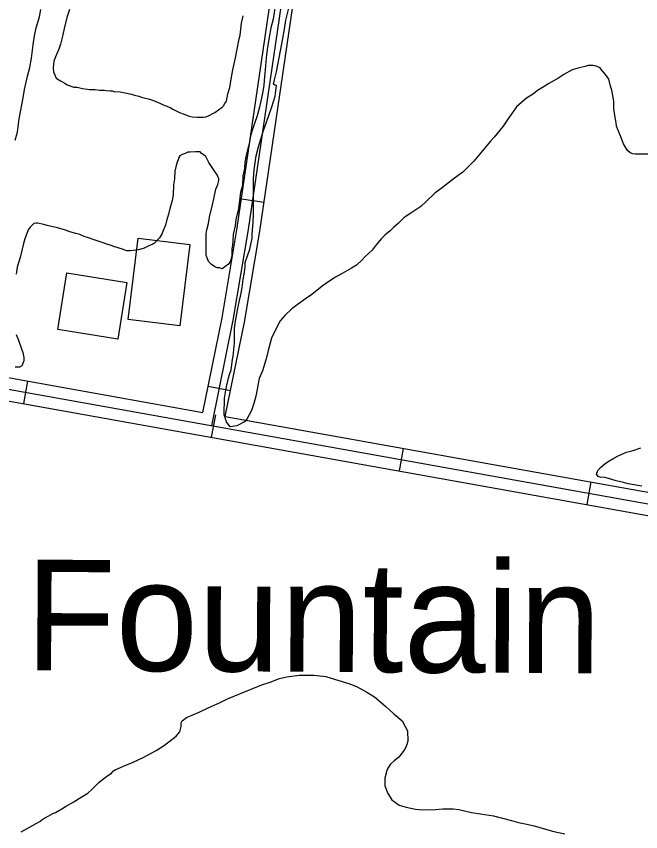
# Model space of a CAD drawing. Extents: x 3297735 to 3335592, y 670436 to 695807.
# Drawn here: x 3331499 to 3332317, y 688317 to 689386 of the extents above; entities that cross this region are included whole.
import ezdxf

# ---------------------------------------------------------------- set-up
doc = ezdxf.new("R2010")
doc.units = 0
for name, color, linetype in [('V-BLDG-OTLN', 7, 'Continuous'), ('V-ROAD-CNTR', 7, 'Continuous'), ('V-SITE-VEGE', 7, 'Continuous'), ('V-TOPO-GNAM-IDEN', 7, 'Continuous')]:
    doc.layers.add(name, color=color, linetype=linetype)

msp = doc.modelspace()

# ---------------------------------------------------------------- linework, layer by layer
at = {"layer": 'V-BLDG-OTLN'}
for points in [[(3331645.6, 688988.4), (3331658.6, 689094.9), (3331726.3, 689086.6), (3331713.3, 688980.1)], [(3331565.4, 689049.6), (3331644, 689036.8), (3331632, 688962.6), (3331553.4, 688975.4)]]:
    msp.add_lwpolyline(points, close=True, dxfattribs=at)
at = {"layer": 'V-ROAD-CNTR'}
for p, q in [((3331794.1, 689146.4), (3331823.7, 689142.1)), ((3331513.8, 688907.7), (3331508.5, 688878.2)), ((3331750.4, 688901.2), (3331779.8, 688895.2)), ((3331759.9, 688863.6), (3331754.6, 688834)), ((3332006, 688819.5), (3332000.7, 688789.9)), ((3332252.1, 688775.4), (3332246.8, 688745.8))]:
    msp.add_line(p, q, dxfattribs=at)
for points in [[(3331743.3, 688866.6), (3331768.6, 688990.4), (3331788.5, 689108.7), (3331908.8, 689928.4), (3331927.8, 689958.4), (3331951.5, 689983), (3331986.5, 690006.2), (3332018.5, 690021.4), (3332040.7, 690024.4), (3332094.6, 690018.8), (3332317.2, 689994.2)], [(3331755.1, 688849.2), (3331783.3, 688987.6), (3331803.3, 689106.3), (3331923.2, 689923.1), (3331939.6, 689949.1), (3331961.1, 689971.4), (3331993.9, 689993.1), (3332022.9, 690006.9), (3332040.9, 690009.3), (3332093, 690003.9), (3332315.6, 689979.3)], [(3331772.9, 688861.3), (3331798.1, 688984.9), (3331818.1, 689104), (3331937.6, 689917.7), (3331951.5, 689939.8), (3331970.8, 689959.8), (3332001.3, 689980), (3332027.2, 689992.3), (3332041.2, 689994.2), (3332091.4, 689989), (3332313.9, 689964.4)], [(3330235.4, 689142.9), (3331393.1, 688929.3), (3331743.3, 688866.6)], [(3330232.7, 689128.1), (3331390.4, 688914.6), (3332668, 688685.6), (3333378.2, 688558.8)], [(3330229.9, 689113.4), (3331387.7, 688899.8), (3332665.3, 688670.8), (3333375.6, 688544)], [(3331772.9, 688861.3), (3332670.6, 688700.3), (3333378.2, 688574)]]:
    msp.add_lwpolyline(points, dxfattribs=at)
at = {"layer": 'V-SITE-VEGE'}
for p, q in [((3331852.3, 689380.6), (3331856.2, 689396.5)), ((3331850.6, 689368.9), (3331852.3, 689380.6)), ((3331847.2, 689349.9), (3331850.6, 689368.9)), ((3331840, 689312.8), (3331847.2, 689349.9)), ((3332244.3, 689319.9), (3332236.5, 689318.1)), ((3332248.6, 689321.2), (3332244.3, 689319.9)), ((3332254.6, 689321.2), (3332248.6, 689321.2)), ((3332259, 689320.4), (3332254.6, 689321.2)), ((3332264.1, 689318.2), (3332259, 689320.4)), ((3331837.4, 689302.4), (3331840, 689312.8)), ((3332216.3, 689309.5), (3332208.5, 689304.3)), ((3332227.5, 689315.5), (3332216.3, 689309.5)), ((3332236.5, 689318.1), (3332227.5, 689315.5)), ((3332265.9, 689315.6), (3332264.1, 689318.2)), ((3332271.1, 689309.6), (3332265.9, 689315.6)), ((3332275.4, 689303.6), (3332271.1, 689309.6)), ((3331836.2, 689296.8), (3331837.4, 689302.4)), ((3332196.9, 689297.8), (3332190.9, 689293.9)), ((3332208.5, 689304.3), (3332196.9, 689297.8)), ((3332277.6, 689294.1), (3332275.4, 689303.6)), ((3331837.9, 689295.5), (3331836.2, 689296.8)), ((3331840.1, 689295.1), (3331837.9, 689295.5)), ((3331838.4, 689280.9), (3331840.1, 689295.1)), ((3332182.2, 689288.7), (3332176.6, 689284.3)), ((3332190.9, 689293.9), (3332182.2, 689288.7)), ((3332279.3, 689288.9), (3332277.6, 689294.1)), ((3332281.9, 689274.7), (3332279.3, 689288.9)), ((3331834.1, 689267), (3331838.4, 689280.9)), ((3332167.6, 689278.7), (3332154.7, 689267)), ((3332176.6, 689284.3), (3332167.6, 689278.7)), ((3331826.8, 689247.2), (3331834.1, 689267)), ((3332154.7, 689267), (3332150.4, 689261.4)), ((3332282, 689265.2), (3332281.9, 689274.7)), ((3332150.4, 689261.4), (3332143.1, 689251)), ((3332282.8, 689258.3), (3332282, 689265.2)), ((3332285, 689246.2), (3332282.8, 689258.3)), ((3331822.5, 689234.6), (3331826.8, 689247.2)), ((3332143.1, 689251), (3332137.1, 689241.9)), ((3332285.5, 689241.9), (3332285, 689246.2)), ((3331816.5, 689214.8), (3331822.5, 689234.6)), ((3332137.1, 689241.9), (3332125.4, 689227.2)), ((3332291.1, 689227.7), (3332285.5, 689241.9)), ((3332125.4, 689227.2), (3332120.3, 689222.1)), ((3332294.6, 689218.6), (3332291.1, 689227.7)), ((3331813.5, 689202.7), (3331816.5, 689214.8)), ((3332120.3, 689222.1), (3332098.8, 689196.1)), ((3332299.8, 689210), (3332294.6, 689218.6)), ((3331810.6, 689184.6), (3331813.5, 689202.7)), ((3332303.3, 689207), (3332299.8, 689210)), ((3332307.1, 689205.7), (3332303.3, 689207)), ((3332310.2, 689205.3), (3332307.1, 689205.7)), ((3332316.6, 689204.9), (3332310.2, 689205.3)), ((3332339.9, 689204.9), (3332316.6, 689204.9)), ((3332098.8, 689196.1), (3332084.1, 689181.4)), ((3331809.7, 689172.9), (3331810.6, 689184.6)), ((3332084.1, 689181.4), (3332073.4, 689173.6)), ((3331809.9, 689125.9), (3331809.7, 689172.9)), ((3332073.4, 689173.6), (3332057.4, 689161.5)), ((3332057.4, 689161.5), (3332047.5, 689154.1)), ((3332047.5, 689154.1), (3332036.3, 689142.9)), ((3332036.3, 689142.9), (3332029, 689136.4)), ((3332016.1, 689127.7), (3332007.5, 689122.1)), ((3332029, 689136.4), (3332016.1, 689127.7)), ((3331808.2, 689099.6), (3331809.5, 689116)), ((3331809.5, 689116), (3331809.9, 689125.9)), ((3332007.5, 689122.1), (3331999.7, 689114.7)), ((3331993.3, 689109.1), (3331989, 689104.8)), ((3331999.7, 689114.7), (3331993.3, 689109.1)), ((3331805.2, 689080.6), (3331808.2, 689094.8)), ((3331808.2, 689094.8), (3331808.2, 689099.6)), ((3331982.1, 689098.7), (3331977.8, 689094.4)), ((3331989, 689104.8), (3331982.1, 689098.7)), ((3331970.5, 689086.2), (3331965.3, 689079.3)), ((3331977.8, 689094.4), (3331970.5, 689086.2)), ((3331802.2, 689071.9), (3331805.2, 689080.6)), ((3331965.3, 689079.3), (3331955.9, 689070.6)), ((3331798.8, 689062.9), (3331802.2, 689071.9)), ((3331798.8, 689056.8), (3331798.8, 689062.9)), ((3331952, 689066.3), (3331944.7, 689059.8)), ((3331955.9, 689070.6), (3331952, 689066.3)), ((3331797.6, 689047.8), (3331798.8, 689056.8)), ((3331938.2, 689055.5), (3331926.1, 689048.5)), ((3331944.7, 689059.8), (3331938.2, 689055.5)), ((3331796.3, 689040.8), (3331797.6, 689047.8)), ((3331917.1, 689043.8), (3331908.5, 689038.1)), ((3331926.1, 689048.5), (3331917.1, 689043.8)), ((3331793.7, 689022.7), (3331795, 689030.5)), ((3331795, 689030.5), (3331796.3, 689040.8)), ((3331899.9, 689032.1), (3331886.1, 689021.2)), ((3331908.5, 689038.1), (3331899.9, 689032.1)), ((3331790.8, 689009.3), (3331793.7, 689022.7)), ((3331886.1, 689021.2), (3331877.9, 689015.6)), ((3331789.1, 689000.7), (3331790.8, 689009.3)), ((3331877.9, 689015.6), (3331867.1, 689007.8)), ((3331786.1, 688986.4), (3331789.1, 689000.7)), ((3331860.2, 689002.2), (3331850.8, 688993.5)), ((3331867.1, 689007.8), (3331860.2, 689002.2)), ((3331850.8, 688993.5), (3331844.8, 688986.6)), ((3331784.8, 688977), (3331786.1, 688986.4)), ((3331784.9, 688958), (3331784.8, 688977)), ((3331844.8, 688986.6), (3331837.9, 688973.2)), ((3331837.9, 688973.2), (3331833.6, 688963.7)), ((3331783.2, 688940.3), (3331784.9, 688958)), ((3331833.6, 688963.7), (3331828.9, 688947.7)), ((3331828.9, 688947.7), (3331826.3, 688936.9)), ((3331780.6, 688922.6), (3331782.3, 688936)), ((3331782.3, 688936), (3331783.2, 688940.3)), ((3331826.3, 688936.9), (3331821.6, 688921)), ((3331775.1, 688902.3), (3331778.1, 688914.8)), ((3331778.1, 688914.8), (3331780.6, 688922.6)), ((3331821.6, 688921), (3331817.3, 688911)), ((3331773.4, 688895.8), (3331775.1, 688902.3)), ((3331817.3, 688911), (3331813.1, 688887.7)), ((3331771.7, 688885.4), (3331773.4, 688895.8)), ((3331771.7, 688879.8), (3331771.7, 688885.4)), ((3331813.1, 688887.7), (3331810.5, 688878.2)), ((3331771.3, 688869.9), (3331771.7, 688879.8)), ((3331810.5, 688878.2), (3331807.1, 688869.1)), ((3331771.3, 688863.4), (3331771.3, 688869.9)), ((3331774.3, 688854.4), (3331771.3, 688863.4)), ((3331807.1, 688869.1), (3331801.1, 688857.9)), ((3331779.5, 688847.9), (3331774.3, 688854.4)), ((3331788.2, 688849.2), (3331779.5, 688847.9)), ((3331798.1, 688854.4), (3331788.2, 688849.2)), ((3331801.1, 688857.9), (3331798.1, 688854.4)), ((3332307.3, 688816.5), (3332317.2, 688820)), ((3332274.6, 688802.2), (3332281.9, 688806.5)), ((3332281.9, 688806.5), (3332287.5, 688809.6)), ((3332287.5, 688809.6), (3332298.7, 688814.3)), ((3332298.7, 688814.3), (3332307.3, 688816.5)), ((3332264.7, 688794.4), (3332270.3, 688799.2)), ((3332270.3, 688799.2), (3332274.6, 688802.2)), ((3332259.1, 688785.8), (3332261.2, 688790.5)), ((3332261.7, 688782.8), (3332259.1, 688785.8)), ((3332261.2, 688790.5), (3332264.7, 688794.4)), ((3332264.3, 688781.9), (3332261.7, 688782.8)), ((3332270.3, 688781.1), (3332264.3, 688781.9)), ((3332275.1, 688779.8), (3332270.3, 688781.1)), ((3332285, 688776.8), (3332275.1, 688779.8)), ((3332294.5, 688774.6), (3332285, 688776.8)), ((3332301, 688772.9), (3332294.5, 688774.6)), ((3332318.7, 688770), (3332301, 688772.9)), ((3331831.6, 688513), (3331844, 688517.9)), ((3331844, 688517.9), (3331853.7, 688520.1)), ((3331853.7, 688520.1), (3331869.5, 688522.3)), ((3331869.5, 688522.3), (3331888.9, 688522.4)), ((3331888.9, 688522.4), (3331904.8, 688520.5)), ((3331904.8, 688520.5), (3331917.3, 688516.4)), ((3331804.7, 688503.1), (3331820.6, 688509.5)), ((3331820.6, 688509.5), (3331831.6, 688513)), ((3331917.3, 688516.4), (3331936, 688511)), ((3331936, 688511), (3331945.7, 688507)), ((3331945.7, 688507), (3331958.2, 688500.1)), ((3331775.8, 688491.2), (3331793, 688498.2)), ((3331793, 688498.2), (3331804.7, 688503.1)), ((3331958.2, 688500.1), (3331968.6, 688494)), ((3331750.3, 688479.2), (3331766.2, 688486.2)), ((3331766.2, 688486.2), (3331775.8, 688491.2)), ((3331968.6, 688494), (3331983.2, 688481)), ((3331738.6, 688473.6), (3331750.3, 688479.2)), ((3331983.2, 688481), (3331993.6, 688471.4)), ((3331716.6, 688462.4), (3331722.1, 688466.6)), ((3331722.1, 688466.6), (3331738.6, 688473.6)), ((3331993.6, 688471.4), (3332004.7, 688462.5)), ((3331713.3, 688447.8), (3331715.3, 688454.8)), ((3331715.2, 688459.6), (3331716.6, 688462.4)), ((3331715.3, 688454.8), (3331715.2, 688459.6)), ((3332004.7, 688462.5), (3332011.7, 688449.4)), ((3331708.5, 688442.3), (3331713.3, 688447.8)), ((3332011.7, 688449.4), (3332011.9, 688435.6)), ((3331693.4, 688430.4), (3331708.5, 688442.3)), ((3332011.9, 688435.6), (3332009.8, 688428.7)), ((3331665.2, 688414.3), (3331682.4, 688423.4)), ((3331682.4, 688423.4), (3331693.4, 688430.4)), ((3332007.1, 688423.8), (3332000.3, 688414.8)), ((3332009.8, 688428.7), (3332007.1, 688423.8)), ((3331652.1, 688408), (3331665.2, 688414.3)), ((3332000.3, 688414.8), (3331994.1, 688409.9)), ((3331628.7, 688398.1), (3331639.7, 688403.1)), ((3331639.7, 688403.1), (3331652.1, 688408)), ((3331985.9, 688400.2), (3331984.5, 688397.4)), ((3331989.3, 688405.7), (3331985.9, 688400.2)), ((3331994.1, 688409.9), (3331989.3, 688405.7)), ((3331612.2, 688385.6), (3331619, 688390.5)), ((3331619, 688390.5), (3331623.2, 688393.3)), ((3331623.2, 688393.3), (3331626.6, 688396.7)), ((3331626.6, 688396.7), (3331628.7, 688398.1)), ((3331984.5, 688397.4), (3331981.8, 688387)), ((3331598.4, 688373), (3331607.4, 688381.4)), ((3331607.4, 688381.4), (3331612.2, 688385.6)), ((3331981.8, 688387), (3331981.9, 688377.3)), ((3331593, 688367.5), (3331598.4, 688373)), ((3331981.9, 688377.3), (3331986.1, 688367)), ((3331574.4, 688356.3), (3331581.9, 688361.2)), ((3331581.9, 688361.2), (3331593, 688367.5)), ((3331986.1, 688367), (3331991, 688358.8)), ((3331991, 688358.8), (3332000.7, 688351.9)), ((3331550.3, 688342.3), (3331558.6, 688347.2)), ((3331558.6, 688347.2), (3331563.4, 688350)), ((3331563.4, 688350), (3331574.4, 688356.3)), ((3332000.7, 688351.9), (3332009.7, 688349.2)), ((3332009.7, 688349.2), (3332022.2, 688346.6)), ((3332022.2, 688346.6), (3332031.9, 688345.9)), ((3332048.5, 688346.1), (3332058.1, 688346.8)), ((3332058.1, 688346.8), (3332071.3, 688346.9)), ((3332071.3, 688346.9), (3332078.9, 688346.3)), ((3331536.5, 688335.2), (3331540.7, 688337.4)), ((3331540.7, 688337.4), (3331546.9, 688340.9)), ((3331546.9, 688340.9), (3331550.3, 688342.3)), ((3332031.9, 688345.9), (3332048.5, 688346.1)), ((3332078.9, 688346.3), (3332095.5, 688342.3)), ((3332095.5, 688342.3), (3332107.2, 688340.3)), ((3332107.2, 688340.3), (3332124.5, 688337.7)), ((3332124.5, 688337.7), (3332148.1, 688331.6)), ((3331517.3, 688323.4), (3331524.9, 688327.6)), ((3331524.9, 688327.6), (3331529.7, 688330.4)), ((3331529.7, 688330.4), (3331532.4, 688332.5)), ((3331532.4, 688332.5), (3331536.5, 688335.2)), ((3332148.1, 688331.6), (3332157.1, 688328.9)), ((3332157.1, 688328.9), (3332168.1, 688326.9)), ((3332168.1, 688326.9), (3332177.8, 688324.9)), ((3331505.6, 688317), (3331517.3, 688323.4)), ((3332177.8, 688324.9), (3332192.4, 688320.2)), ((3332192.4, 688320.2), (3332203.5, 688317.5)), ((3332203.5, 688317.5), (3332218, 688314.2))]:
    msp.add_line(p, q, dxfattribs=at)
for points in [[(3331841, 689417.2), (3331835.5, 689382.2), (3331832.5, 689370.6), (3331830.4, 689358.5), (3331827.9, 689342.1), (3331826.6, 689331.3), (3331825.3, 689315.8), (3331824.5, 689307.1), (3331823.2, 689295.5), (3331822, 689287.3), (3331817.7, 689266.6), (3331814.3, 689254), (3331811.7, 689246.7), (3331807.9, 689235), (3331806.1, 689228.6), (3331804, 689218.2), (3331802.7, 689214.3), (3331799.7, 689202.2), (3331798.5, 689193.6), (3331797.6, 689183.2), (3331795.9, 689176.8), (3331795.5, 689164.2), (3331793, 689155.2), (3331791.3, 689140.5), (3331789.6, 689131.4), (3331786.6, 689119.3), (3331785.7, 689111.1), (3331783.2, 689099.9), (3331782.8, 689091.7), (3331782.4, 689085.7), (3331781.5, 689080.9), (3331781.5, 689071.4), (3331779.8, 689065), (3331777.2, 689061.1), (3331772.1, 689057.2), (3331768.6, 689055), (3331765.2, 689055.9), (3331762.2, 689056.3), (3331759.1, 689057.6), (3331754.8, 689060.6), (3331750.9, 689064.5), (3331747.9, 689072.6), (3331747.8, 689100.7), (3331748.7, 689105.9), (3331750.8, 689114.1), (3331752.1, 689122.3), (3331755.9, 689137), (3331758, 689146.5), (3331760.6, 689159.4), (3331763.2, 689165.5), (3331764.4, 689170.6), (3331764.4, 689172.8), (3331762.3, 689178), (3331760.1, 689181), (3331754.9, 689188.7), (3331751.4, 689194.3), (3331747.5, 689202.1), (3331741.5, 689206.4), (3331739.8, 689208.1), (3331733.7, 689208.1), (3331726.8, 689207.6), (3331723.8, 689207.6), (3331720.3, 689205.9), (3331716.5, 689204.6), (3331713.4, 689202.9), (3331712.2, 689200.7), (3331711.3, 689197.7), (3331710, 689194.7), (3331707.9, 689188.6), (3331707, 689183), (3331706.2, 689172.6), (3331704.9, 689164.9), (3331704.5, 689151.9), (3331703.2, 689144.2), (3331700.3, 689133.8), (3331698.5, 689126.4), (3331696, 689117.8), (3331694.7, 689112.2), (3331691.7, 689104.9), (3331689.6, 689100.1), (3331686.5, 689095.3), (3331683.5, 689092.3), (3331680.1, 689088.4), (3331677.9, 689087.1), (3331672.8, 689085), (3331666.7, 689081.9), (3331659, 689079.7), (3331648.6, 689078.4), (3331643.9, 689078.4), (3331641.3, 689079.3), (3331638.3, 689080.6), (3331628.3, 689083.5), (3331621.9, 689085.7), (3331617.5, 689087), (3331611.5, 689089.5), (3331605, 689091.3)], [(3331497.7, 689223.4), (3331500.6, 689233.8), (3331502.8, 689251.5), (3331507.9, 689279.1), (3331510, 689289.9), (3331513.8, 689307.2), (3331516.8, 689318.8), (3331518.9, 689330.9), (3331521.1, 689348.6), (3331522.8, 689360.3), (3331525.3, 689370.6), (3331529.6, 689385.3), (3331531.3, 689394.8)], [(3331568.8, 689394.5), (3331565.4, 689384.1), (3331561.6, 689369.9), (3331559.9, 689361.7), (3331556.9, 689349.1), (3331554.7, 689342.7), (3331550.4, 689332.7), (3331548.3, 689327.1), (3331547.5, 689318.1), (3331547.9, 689312.9), (3331551.4, 689304.7), (3331557, 689301.3), (3331562.6, 689298.2), (3331565.6, 689296.1), (3331574.3, 689293.1), (3331578.6, 689292.7), (3331585.9, 689291), (3331592.4, 689290.1), (3331595, 689289.7), (3331602.3, 689289.7), (3331607.9, 689288.9), (3331614, 689288.9), (3331617, 689288.5), (3331622.2, 689288.1), (3331624.8, 689288.1), (3331627.4, 689287.2), (3331635.1, 689286.8), (3331649.8, 689283.8), (3331654.1, 689282.5), (3331659.7, 689281.2), (3331663.2, 689280), (3331673.6, 689277), (3331678.7, 689275.3), (3331688.2, 689271.4), (3331691.3, 689269.7), (3331695.1, 689268.4), (3331700.8, 689266.3), (3331704.2, 689264.1), (3331712.9, 689259.8), (3331717.6, 689258.1), (3331725.4, 689254.7), (3331729.7, 689253.8), (3331736.2, 689253.4), (3331743.9, 689253.4), (3331747.4, 689253.9), (3331750, 689254.7), (3331759, 689259.9), (3331764.2, 689263.4), (3331768.9, 689266.9), (3331770.7, 689268.6), (3331772.4, 689271.6), (3331774.5, 689274.6), (3331776.2, 689284.1), (3331778.8, 689292.3), (3331780.9, 689306.2), (3331782.6, 689315.7), (3331786.5, 689331.2), (3331788.2, 689340.7), (3331791.1, 689356.2), (3331792.4, 689361), (3331794.1, 689377), (3331796.2, 689386.5)], [(3331605, 689091.3), (3331601.1, 689093), (3331593.8, 689095.5), (3331588.2, 689097.2), (3331582.1, 689099.8), (3331576.9, 689101.1), (3331569.2, 689103.2), (3331563.6, 689105.4), (3331553.2, 689108.4), (3331539.4, 689111.4), (3331535.1, 689113.1), (3331526.9, 689114.8), (3331524.7, 689114.8), (3331522.1, 689114.3), (3331517.4, 689109.6), (3331514.4, 689105.7), (3331510.1, 689094), (3331508.4, 689088), (3331504.1, 689069.8), (3331500.2, 689056.9), (3331499, 689047.8)], [(3331498.8, 688968.9), (3331501.8, 688961.5), (3331505.7, 688949.9), (3331507.5, 688945.2), (3331508.8, 688938.7), (3331508.8, 688934.4), (3331506.2, 688927.5), (3331503.2, 688925.7), (3331497.6, 688925.7)]]:
    msp.add_lwpolyline(points, dxfattribs=at)

# ---------------------------------------------------------------- texts
at = {"layer": 'V-TOPO-GNAM-IDEN'}
msp.add_text('Bayou Fountain', height=145, rotation=359.6879, dxfattribs=at).set_placement((3330906.9, 688532))

doc.saveas('drawing.dxf')
